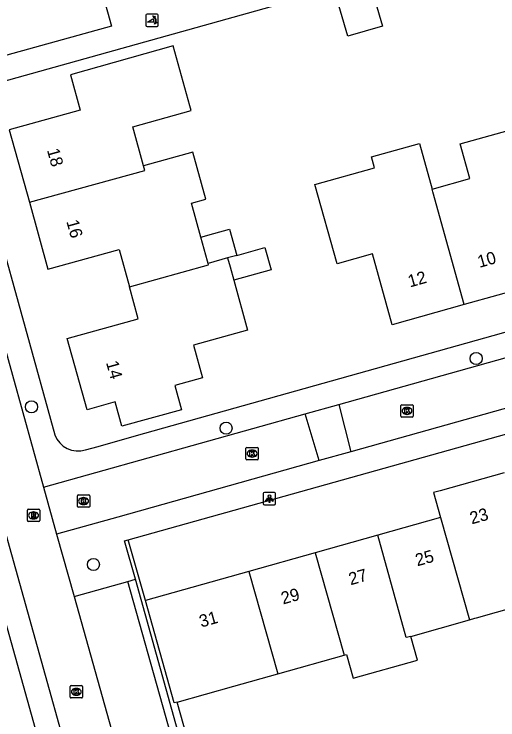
# Model space of a CAD drawing. Extents: x 159628 to 160723, y 388176 to 389416.
# Drawn here: x 159875.2 to 159914.3, y 388311.2 to 388368.2 of the extents above; entities that cross this region are included whole.
import ezdxf

# ---------------------------------------------------------------- set-up
doc = ezdxf.new("R2010")
doc.units = 0
for name, color, linetype in [('IMGEO_Boom', 7, 'Continuous'), ('IMGEO_Kolk', 7, 'Continuous'), ('IMGEO_Lichtpunt', 7, 'Continuous'), ('IMGEO_Muur', 7, 'Continuous'), ('IMGEO_Pand', 7, 'Continuous'), ('IMGEO_Pand_nummerreeks', 7, 'Continuous'), ('IMGEO_Poller', 7, 'Continuous'), ('IMGEO_Rijbaan_lokaal_open', 7, 'Continuous'), ('IMGEO_Rioolput', 7, 'Continuous'), ('IMGEO_Voetpad_open', 7, 'Continuous')]:
    doc.layers.add(name, color=color, linetype=linetype)

msp = doc.modelspace()

# ---------------------------------------------------------------- linework, layer by layer
at = {"layer": 'IMGEO_Boom'}
for centre in [(159912.539, 388340.359), (159876.603, 388336.445), (159892.326, 388334.73), (159881.605, 388323.71)]:
    msp.add_circle(centre, 0.489, dxfattribs=at)
at = {"layer": 'IMGEO_Kolk'}
for p, q in [((159906.447, 388335.693), (159906.447, 388336.545)), ((159906.522, 388336.619), (159907.374, 388336.619)), ((159906.935, 388336.399), (159906.96, 388336.399)), ((159907.448, 388336.545), (159907.448, 388335.693)), ((159906.958, 388335.839), (159906.933, 388335.839)), ((159907.374, 388335.619), (159906.522, 388335.619)), ((159893.93, 388332.246), (159893.93, 388333.098)), ((159894.005, 388333.172), (159894.857, 388333.172)), ((159894.418, 388332.952), (159894.443, 388332.952)), ((159894.931, 388333.098), (159894.931, 388332.246)), ((159894.441, 388332.392), (159894.416, 388332.392)), ((159894.857, 388332.172), (159894.005, 388332.172)), ((159880.31, 388328.41), (159880.31, 388329.262)), ((159880.385, 388329.336), (159881.237, 388329.336)), ((159880.798, 388329.116), (159880.823, 388329.116)), ((159881.311, 388329.262), (159881.311, 388328.41)), ((159880.821, 388328.556), (159880.796, 388328.556)), ((159881.237, 388328.336), (159880.385, 388328.336)), ((159879.726, 388313), (159879.726, 388313.852)), ((159879.801, 388313.926), (159880.653, 388313.926)), ((159880.214, 388313.706), (159880.239, 388313.706)), ((159880.727, 388313.852), (159880.727, 388313)), ((159880.237, 388313.146), (159880.212, 388313.146)), ((159880.653, 388312.926), (159879.801, 388312.926))]:
    msp.add_line(p, q, dxfattribs=at)
for points in [[(159906.447, 388335.693), (159906.447, 388336.545)], [(159906.522, 388336.619), (159907.374, 388336.619)], [(159907.448, 388336.545), (159907.448, 388335.693)], [(159906.768, 388336.319), (159906.891, 388336.319), (159906.891, 388336.168), (159907.021, 388336.319), (159907.185, 388336.319), (159907.039, 388336.168), (159907.192, 388335.919), (159907.04, 388335.919), (159906.955, 388336.083), (159906.891, 388336.016), (159906.891, 388335.919), (159906.768, 388335.919), (159906.768, 388336.319)], [(159907.374, 388335.619), (159906.522, 388335.619)], [(159893.93, 388332.246), (159893.93, 388333.098)], [(159894.005, 388333.172), (159894.857, 388333.172)], [(159894.931, 388333.098), (159894.931, 388332.246)], [(159894.251, 388332.872), (159894.374, 388332.872), (159894.374, 388332.721), (159894.504, 388332.872), (159894.668, 388332.872), (159894.522, 388332.721), (159894.675, 388332.472), (159894.523, 388332.472), (159894.438, 388332.636), (159894.374, 388332.569), (159894.374, 388332.472), (159894.251, 388332.472), (159894.251, 388332.872)], [(159894.857, 388332.172), (159894.005, 388332.172)], [(159880.31, 388328.41), (159880.31, 388329.262)], [(159880.385, 388329.336), (159881.237, 388329.336)], [(159880.631, 388329.036), (159880.754, 388329.036), (159880.754, 388328.885), (159880.884, 388329.036), (159881.048, 388329.036), (159880.902, 388328.885), (159881.055, 388328.636), (159880.903, 388328.636), (159880.818, 388328.8), (159880.754, 388328.733), (159880.754, 388328.636), (159880.631, 388328.636), (159880.631, 388329.036)], [(159881.311, 388329.262), (159881.311, 388328.41)], [(159881.237, 388328.336), (159880.385, 388328.336)], [(159879.726, 388313), (159879.726, 388313.852)], [(159879.801, 388313.926), (159880.653, 388313.926)], [(159880.047, 388313.626), (159880.17, 388313.626), (159880.17, 388313.475), (159880.3, 388313.626), (159880.464, 388313.626), (159880.318, 388313.475), (159880.471, 388313.226), (159880.319, 388313.226), (159880.234, 388313.39), (159880.17, 388313.323), (159880.17, 388313.226), (159880.047, 388313.226), (159880.047, 388313.626)], [(159880.727, 388313.852), (159880.727, 388313)], [(159880.653, 388312.926), (159879.801, 388312.926)]]:
    msp.add_lwpolyline(points, dxfattribs=at)
for centre, start, end in [((159906.524, 388336.543), 91.552, 178.448), ((159906.524, 388336.543), 91.552, 178.448), ((159907.372, 388336.543), 1.552, 88.448), ((159907.372, 388336.543), 1.552, 88.448), ((159906.524, 388335.695), 181.552, 268.448), ((159906.524, 388335.695), 181.552, 268.448), ((159907.372, 388335.695), 271.552, 358.448), ((159907.372, 388335.695), 271.552, 358.448), ((159894.007, 388333.096), 91.552, 178.448), ((159894.007, 388333.096), 91.552, 178.448), ((159894.855, 388333.096), 1.552, 88.448), ((159894.855, 388333.096), 1.552, 88.448), ((159894.007, 388332.248), 181.552, 268.448), ((159894.007, 388332.248), 181.552, 268.448), ((159894.855, 388332.248), 271.552, 358.448), ((159894.855, 388332.248), 271.552, 358.448), ((159880.387, 388329.26), 91.552, 178.448), ((159880.387, 388329.26), 91.552, 178.448), ((159881.235, 388329.26), 1.552, 88.448), ((159881.235, 388329.26), 1.552, 88.448), ((159880.387, 388328.412), 181.552, 268.448), ((159880.387, 388328.412), 181.552, 268.448), ((159881.235, 388328.412), 271.552, 358.448), ((159881.235, 388328.412), 271.552, 358.448), ((159879.803, 388313.85), 91.552, 178.448), ((159879.803, 388313.85), 91.552, 178.448), ((159880.651, 388313.85), 1.552, 88.448), ((159880.651, 388313.85), 1.552, 88.448), ((159879.803, 388313.002), 181.552, 268.448), ((159879.803, 388313.002), 181.552, 268.448), ((159880.651, 388313.002), 271.552, 358.448), ((159880.651, 388313.002), 271.552, 358.448)]:
    msp.add_arc(centre, 0.0765, start, end, dxfattribs=at)
for centre, major_axis, ratio, start_param, end_param in [((159906.934, 388336.119), (-0.387, 0.002), 0.722429, 4.712389, 7.853982), ((159906.959, 388336.119), (-0.39, 0.002), 0.717154, 1.570796, 4.712389), ((159894.417, 388332.672), (-0.387, 0.002), 0.722429, 4.712389, 7.853982), ((159894.442, 388332.672), (-0.39, 0.002), 0.717154, 1.570796, 4.712389), ((159880.797, 388328.836), (-0.387, 0.002), 0.722429, 4.712389, 7.853982), ((159880.822, 388328.836), (-0.39, 0.002), 0.717154, 1.570796, 4.712389), ((159880.213, 388313.426), (-0.387, 0.002), 0.722429, 4.712389, 7.853982), ((159880.238, 388313.426), (-0.39, 0.002), 0.717154, 1.570796, 4.712389)]:
    msp.add_ellipse(centre, major_axis=major_axis, ratio=ratio, start_param=start_param, end_param=end_param, dxfattribs=at)
at = {"layer": 'IMGEO_Lichtpunt'}
for p, q in [((159896.236, 388329.53), (159895.428, 388329.53)), ((159896.236, 388329.53), (159895.428, 388329.53)), ((159895.334, 388329.435), (159895.334, 388328.628)), ((159895.334, 388329.435), (159895.334, 388328.628)), ((159896.33, 388328.628), (159896.33, 388329.435)), ((159896.33, 388328.628), (159896.33, 388329.435)), ((159895.428, 388328.534), (159896.236, 388328.534)), ((159895.428, 388328.534), (159896.236, 388328.534))]:
    msp.add_line(p, q, dxfattribs=at)
for points in [[(159895.708, 388329.099), (159895.747, 388329.071), (159895.559, 388328.809), (159895.521, 388328.836), (159895.708, 388329.099)], [(159895.81, 388329.051), (159895.857, 388329.051), (159895.857, 388328.729), (159895.81, 388328.729), (159895.81, 388329.051)], [(159895.92, 388329.071), (159895.958, 388329.098), (159896.145, 388328.836), (159896.106, 388328.808), (159895.92, 388329.071)]]:
    msp.add_lwpolyline(points, dxfattribs=at)
msp.add_circle((159895.833, 388329.233), 0.0994, dxfattribs=at)
for centre, start, end in [((159895.428, 388329.435), 90, 180), ((159895.428, 388329.435), 90, 180), ((159896.236, 388329.435), 0, 90), ((159896.236, 388329.435), 0, 90), ((159895.428, 388328.628), 180, 270), ((159895.428, 388328.628), 180, 270), ((159896.236, 388328.628), 270, 0), ((159896.236, 388328.628), 270, 360)]:
    msp.add_arc(centre, 0.0946, start, end, dxfattribs=at)
at = {"layer": 'IMGEO_Muur'}
for points in [[(159885.095, 388334.13), (159903.729, 388339.361)], [(159893.047, 388296.039), (159888.385, 388312.59)]]:
    msp.add_lwpolyline(points, dxfattribs=at)
at = {"layer": 'IMGEO_Pand'}
for points in [[(159902.164, 388366.389), (159901.113, 388370.021), (159903.906, 388370.83), (159904.957, 388367.198), (159902.164, 388366.389)], [(159885.664, 388355.932), (159884.791, 388359.08), (159889.493, 388360.383), (159889.386, 388360.769), (159888.04, 388365.621), (159879.743, 388363.284), (159880.533, 388360.43), (159874.798, 388358.84), (159876.429, 388352.983)], [(159908.969, 388354.039), (159912.029, 388354.899), (159911.243, 388357.699), (159916.565, 388359.193)], [(159911.566, 388344.708), (159905.761, 388343.073), (159904.154, 388348.801), (159901.304, 388348.001), (159899.507, 388354.403), (159904.329, 388355.758), (159904.081, 388356.642), (159907.945, 388357.718), (159908.969, 388354.039)], [(159890.293, 388350.17), (159889.532, 388352.914), (159890.683, 388353.233), (159889.63, 388357.031), (159885.664, 388355.932)], [(159876.429, 388352.983), (159885.769, 388355.555), (159885.664, 388355.932)], [(159911.566, 388344.708), (159909.027, 388353.833), (159908.969, 388354.039)], [(159876.429, 388352.983), (159877.935, 388347.575), (159883.678, 388349.167), (159884.516, 388346.144)], [(159918.362, 388352.806), (159915.408, 388351.985), (159917.003, 388346.239), (159911.566, 388344.708)], [(159890.293, 388350.17), (159891.347, 388350.462), (159892.607, 388350.811), (159893.195, 388348.685)], [(159890.882, 388348.044), (159890.832, 388348.226), (159890.293, 388350.17)], [(159893.195, 388348.685), (159895.465, 388349.314), (159895.961, 388347.528), (159892.943, 388346.691)], [(159892.448, 388348.478), (159890.882, 388348.044)], [(159893.195, 388348.685), (159892.448, 388348.478)], [(159892.448, 388348.478), (159892.646, 388347.764), (159892.943, 388346.691)], [(159884.516, 388346.144), (159890.918, 388347.916), (159890.882, 388348.044)], [(159892.943, 388346.691), (159894.061, 388342.653), (159889.693, 388341.442), (159890.43, 388338.786), (159888.176, 388338.166), (159888.714, 388336.209), (159883.902, 388334.886), (159883.364, 388336.844), (159881.098, 388336.221), (159879.487, 388341.978), (159885.23, 388343.569), (159884.516, 388346.144)], [(159914.802, 388331.115), (159909.632, 388329.665), (159909.101, 388329.516), (159909.664, 388327.512)], [(159909.664, 388327.512), (159904.58, 388326.079)], [(159909.664, 388327.512), (159911.988, 388319.239)], [(159904.58, 388326.079), (159899.537, 388324.658)], [(159907.247, 388317.904), (159906.883, 388317.801), (159904.58, 388326.079)], [(159899.537, 388324.658), (159894.169, 388323.146)], [(159899.537, 388324.658), (159901.859, 388316.385)], [(159894.169, 388323.146), (159885.807, 388320.79)], [(159894.169, 388323.146), (159896.509, 388314.878)], [(159911.988, 388319.239), (159912.438, 388319.366), (159912.55, 388319.398), (159917.61, 388320.824), (159917.064, 388322.794)], [(159888.385, 388312.59), (159888.142, 388312.521), (159885.807, 388320.79)], [(159907.247, 388317.904), (159911.988, 388319.239)], [(159901.859, 388316.385), (159902.06, 388316.442), (159902.603, 388314.517), (159907.79, 388315.979), (159907.247, 388317.904)], [(159896.509, 388314.878), (159901.859, 388316.385)], [(159888.385, 388312.59), (159892.955, 388313.877), (159896.509, 388314.878)]]:
    msp.add_lwpolyline(points, dxfattribs=at)
at = {"layer": 'IMGEO_Poller'}
for p, q in [((159885.853, 388368.087), (159885.853, 388367.28)), ((159885.853, 388368.087), (159885.853, 388367.28)), ((159886.755, 388368.182), (159885.947, 388368.182)), ((159886.755, 388368.182), (159885.947, 388368.182)), ((159886.849, 388367.28), (159886.849, 388368.087)), ((159886.849, 388367.28), (159886.849, 388368.087)), ((159885.947, 388367.185), (159886.755, 388367.185)), ((159885.947, 388367.185), (159886.755, 388367.185))]:
    msp.add_line(p, q, dxfattribs=at)
for points in [[(159886.488, 388367.538), (159885.975, 388367.538), (159886.405, 388367.813)], [(159886.532, 388367.911), (159886.52, 388367.838), (159886.395, 388368.043)], [(159886.395, 388368.043), (159886.626, 388367.977), (159886.555, 388367.945)], [(159886.548, 388367.366), (159886.614, 388367.597), (159886.644, 388367.529)], [(159886.68, 388367.502), (159886.752, 388367.491), (159886.548, 388367.366)]]:
    msp.add_lwpolyline(points, dxfattribs=at)
for centre, radius, start, end in [((159885.947, 388368.087), 0.0946, 90, 180), ((159885.947, 388368.087), 0.0946, 90, 180), ((159886.16, 388367.588), 0.332, 351.3247, 42.4854), ((159886.174, 388367.598), 0.476, 351.7527, 41.1691), ((159886.174, 388367.598), 0.516, 349.3569, 42.2912), ((159886.755, 388368.087), 0.0946, 0, 90), ((159886.755, 388368.087), 0.0946, 0, 90), ((159885.947, 388367.28), 0.0946, 180, 270), ((159885.947, 388367.28), 0.0946, 180, 270), ((159886.755, 388367.28), 0.0946, 270, 0), ((159886.755, 388367.28), 0.0946, 270, 0)]:
    msp.add_arc(centre, radius, start, end, dxfattribs=at)
at = {"layer": 'IMGEO_Rijbaan_lokaal_open'}
for points in [[(159871.974, 388406.867), (159883.064, 388367.211), (159868.371, 388363.142), (159877.583, 388329.947)], [(159881.089, 388295.408), (159882.996, 388295.92), (159864.8, 388360.991), (159863.419, 388365.912), (159877.981, 388369.955), (159868.033, 388405.666)], [(159953.939, 388347.275), (159902.417, 388332.825)], [(159901.439, 388336.64), (159939.056, 388347.194)], [(159898.714, 388335.876), (159901.439, 388336.64)], [(159901.439, 388336.64), (159902.417, 388332.825)], [(159877.583, 388329.947), (159898.714, 388335.876)], [(159899.842, 388332.103), (159898.714, 388335.876)], [(159902.417, 388332.825), (159899.842, 388332.103)], [(159899.842, 388332.103), (159883.59, 388327.545), (159878.62, 388326.151)], [(159877.583, 388329.947), (159878.62, 388326.151)], [(159878.62, 388326.151), (159880.05, 388321.131)], [(159880.05, 388321.131), (159886.13, 388299.399)]]:
    msp.add_lwpolyline(points, dxfattribs=at)
at = {"layer": 'IMGEO_Rioolput'}
for p, q in [((159876.268, 388327.254), (159876.268, 388328.106)), ((159876.343, 388328.18), (159877.195, 388328.18)), ((159876.756, 388327.96), (159876.781, 388327.96)), ((159877.269, 388328.106), (159877.269, 388327.254)), ((159876.779, 388327.4), (159876.754, 388327.4)), ((159877.195, 388327.18), (159876.343, 388327.18))]:
    msp.add_line(p, q, dxfattribs=at)
for points in [[(159876.268, 388327.254), (159876.268, 388328.106)], [(159876.343, 388328.18), (159877.195, 388328.18)], [(159876.857, 388327.878), (159876.605, 388327.88), (159876.605, 388327.48)], [(159877.269, 388328.106), (159877.269, 388327.254)], [(159876.605, 388327.48), (159876.729, 388327.48), (159876.729, 388327.642), (159876.74, 388327.642)], [(159876.783, 388327.799), (159876.729, 388327.799), (159876.729, 388327.718)], [(159876.729, 388327.718), (159876.781, 388327.718)], [(159876.787, 388327.613), (159876.858, 388327.48), (159876.998, 388327.48), (159876.933, 388327.606)], [(159877.195, 388327.18), (159876.343, 388327.18)]]:
    msp.add_lwpolyline(points, dxfattribs=at)
for centre, radius, start, end in [((159876.345, 388328.104), 0.0765, 91.552, 178.448), ((159876.345, 388328.104), 0.0765, 91.552, 178.448), ((159876.856, 388327.768), 0.109, 350.3612, 89.416), ((159877.193, 388328.104), 0.0765, 1.552, 88.448), ((159877.193, 388328.104), 0.0765, 1.552, 88.448), ((159876.345, 388327.256), 0.0765, 181.552, 268.448), ((159876.345, 388327.256), 0.0765, 181.552, 268.448), ((159876.739, 388327.589), 0.0533, 26.0293, 88.6989), ((159876.765, 388327.907), 0.19, 274.7715, 282.9687), ((159876.789, 388327.703), 0.0964, 77.0061, 93.1865), ((159876.803, 388327.76), 0.0378, 276.6634, 79.6772), ((159876.854, 388327.768), 0.112, 277.5842, 350.9817), ((159876.838, 388327.553), 0.108, 29.5134, 73.7905), ((159877.193, 388327.256), 0.0765, 271.552, 358.448), ((159877.193, 388327.256), 0.0765, 271.552, 358.448)]:
    msp.add_arc(centre, radius, start, end, dxfattribs=at)
for centre, major_axis, ratio, start_param, end_param in [((159876.755, 388327.68), (-0.387, 0.002), 0.722429, 4.712389, 7.853982), ((159876.78, 388327.68), (-0.39, 0.002), 0.717154, 1.570796, 4.712389)]:
    msp.add_ellipse(centre, major_axis=major_axis, ratio=ratio, start_param=start_param, end_param=end_param, dxfattribs=at)
at = {"layer": 'IMGEO_Voetpad_open'}
for points in [[(159916.97, 388374.672), (159872.396, 388362.2)], [(159862.302, 388362.646), (159862.784, 388360.92), (159881.089, 388295.408)], [(159871.278, 388360.217), (159878.48, 388334.175)], [(159884.421, 388325.702), (159974.2, 388350.834)], [(159880.968, 388332.972), (159881.992, 388333.259), (159885.095, 388334.13), (159903.729, 388339.361), (159934.464, 388347.99)], [(159884.995, 388322.515), (159884.127, 388325.62), (159884.421, 388325.702)], [(159885.807, 388320.79), (159884.421, 388325.702)], [(159880.05, 388321.131), (159884.399, 388322.351)], [(159884.399, 388322.351), (159884.995, 388322.515)], [(159886.13, 388299.399), (159890.482, 388300.677), (159884.399, 388322.351)], [(159892.443, 388295.871), (159884.995, 388322.515)], [(159893.047, 388296.039), (159888.385, 388312.59)]]:
    msp.add_lwpolyline(points, dxfattribs=at)
msp.add_arc((159880.379, 388334.929), 2.043, 201.6448, 286.7457, dxfattribs=at)

# ---------------------------------------------------------------- texts
at = {"layer": 'IMGEO_Pand_nummerreeks'}
for s, rotation, p in [('18', 285.5613, (159877.844, 388357.197)), ('16', 285.5613, (159879.412, 388351.43)), ('10', 15.7284, (159912.804, 388347.674)), ('12', 15.7277, (159907.177, 388346.09)), ('14', 285.5613, (159882.617, 388340.027)), ('23', 15.6647, (159912.176, 388326.95)), ('25', 15.7334, (159907.774, 388323.557)), ('27', 15.7358, (159902.39, 388322.028)), ('29', 15.7358, (159896.927, 388320.474)), ('31', 15.7358, (159890.317, 388318.614))]:
    msp.add_text(s, height=1, rotation=rotation, dxfattribs=at).set_placement(p)

doc.saveas('drawing.dxf')
